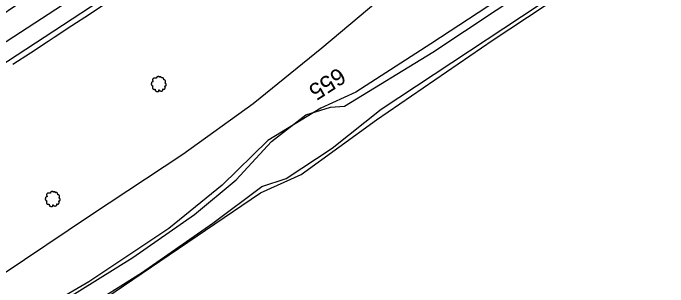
# Model space of a CAD drawing. Extents: x 1901471 to 1963503, y 756461 to 799997.
# Drawn here: x 1917064.3 to 1917375.5, y 765021.3 to 765151.6 of the extents above; entities that cross this region are included whole.
import ezdxf

# ---------------------------------------------------------------- set-up
doc = ezdxf.new("R2010")
doc.units = 0
for name, color, linetype in [('RD_DTM_BkLn1', 7, 'Continuous'), ('RD_EX_Road', 7, 'Continuous'), ('RD_EX_VEG', 7, 'Continuous'), ('RD_HC_Cl', 7, 'Continuous'), ('RD_HC_TX_Sta50', 7, 'Continuous')]:
    doc.layers.add(name, color=color, linetype=linetype)

# ---------------------------------------------------------------- blocks, each defined once
blk = doc.blocks.new('T2')
at = {"layer": 'RD_EX_VEG'}
for points in [[(0.05233333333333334, 7.213166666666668), (-0.24750000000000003, 7.238166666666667), (-0.5723333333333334, 7.138166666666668), (-0.8222500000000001, 7.038250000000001), (-1.0471666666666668, 6.963250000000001), (-1.2720833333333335, 6.863250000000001), (-1.5719166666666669, 6.688416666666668), (-1.7968333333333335, 6.488416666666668), (-1.9218333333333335, 6.2385833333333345), (-1.9718333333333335, 6.013666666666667), (-2.0217500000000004, 5.738833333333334), (-2.0217500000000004, 5.563833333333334), (-2.146666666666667, 5.538833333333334), (-2.296666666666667, 5.563833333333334), (-2.5465000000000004, 5.638833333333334), (-2.796416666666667, 5.638833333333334), (-3.0463333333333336, 5.638833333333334), (-3.3961666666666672, 5.613833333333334), (-3.7460000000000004, 5.613833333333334), (-4.020833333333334, 5.563833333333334), (-4.345750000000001, 5.513916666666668), (-4.720583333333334, 5.389000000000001), (-5.0704166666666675, 5.264000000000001), (-5.37025, 5.014083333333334), (-5.620166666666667, 4.539333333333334), (-5.745166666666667, 4.189500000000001), (-5.895083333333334, 3.9395833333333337), (-5.745166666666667, 3.489833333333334), (-5.570166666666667, 3.139916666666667), (-5.545250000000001, 2.9400000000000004), (-5.470250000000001, 2.5152500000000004), (-5.37025, 2.2903333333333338), (-5.245333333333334, 2.0903333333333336), (-5.320250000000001, 2.065416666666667), (-5.695166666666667, 2.015416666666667), (-5.995000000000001, 1.9155000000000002), (-6.419833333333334, 1.6905833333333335), (-6.644750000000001, 1.465666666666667), (-6.744750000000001, 1.1407500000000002), (-6.769666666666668, 0.7909166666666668), (-6.869583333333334, 0.5910833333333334), (-6.944583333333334, 0.3161666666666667), (-6.969583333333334, 0.2411666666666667), (-7.019583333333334, -0.08366666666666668), (-6.9195833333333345, -0.5335000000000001), (-6.894583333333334, -0.8833333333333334), (-6.769666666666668, -1.1082500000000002), (-6.619750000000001, -1.2830833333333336), (-6.444833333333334, -1.5330000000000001), (-6.045000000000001, -1.7579166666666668), (-5.7201666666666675, -1.8579166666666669), (-5.520250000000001, -1.8828333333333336), (-5.695166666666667, -2.382666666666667), (-5.745166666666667, -2.7325000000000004), (-5.870083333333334, -3.132333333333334), (-5.870083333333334, -3.2072500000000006), (-5.920000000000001, -3.682083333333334), (-5.770166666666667, -4.007000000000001), (-5.695166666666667, -4.38175), (-5.520250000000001, -4.606666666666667), (-5.245333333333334, -4.906583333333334), (-4.9205000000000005, -5.131416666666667), (-4.420666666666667, -5.256416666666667), (-4.020833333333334, -5.231416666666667), (-3.4460833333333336, -5.056500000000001), (-3.1962500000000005, -4.9815000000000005), (-3.2212500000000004, -5.156416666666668), (-3.1962500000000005, -5.531333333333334), (-3.1962500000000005, -5.956083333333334), (-3.0463333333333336, -6.280916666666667), (-2.946333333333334, -6.555833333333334), (-2.796416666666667, -6.805750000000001), (-2.4715000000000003, -7.030583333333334), (-2.07175, -7.1055833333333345), (-1.6469166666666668, -7.2555000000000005), (-1.1970833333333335, -7.330500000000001), (-0.6973333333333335, -7.355500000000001), (-0.09758333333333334, -7.205583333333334), (0.17725000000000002, -7.080583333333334), (0.27725000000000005, -6.905666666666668), (0.47716666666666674, -6.530833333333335), (0.4271666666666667, -6.3059166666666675), (0.4521666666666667, -5.706166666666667), (0.5520833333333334, -5.881166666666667), (0.7270833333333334, -6.231000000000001), (1.2268333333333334, -6.530833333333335), (1.626666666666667, -6.705750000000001), (2.101416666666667, -6.8557500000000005), (2.4013333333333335, -6.930666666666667), (2.8760833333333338, -6.8557500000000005), (3.2510000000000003, -6.780750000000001), (3.6257500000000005, -6.655750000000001), (3.9256666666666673, -6.380916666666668), (4.100583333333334, -6.106000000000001), (4.1505833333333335, -5.831166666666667), (4.2255, -5.456333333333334), (4.275500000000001, -5.281416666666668)], [(4.275500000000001, -5.281416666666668), (4.200583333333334, -5.106416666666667), (4.1505833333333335, -4.856583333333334), (4.2255, -4.881583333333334), (4.4004166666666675, -4.931583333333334), (4.675333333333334, -5.056500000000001), (4.900250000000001, -5.131416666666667), (5.225083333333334, -5.106416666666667), (5.500000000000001, -5.006500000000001), (5.949750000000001, -4.731583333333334), (6.224666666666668, -4.256833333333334), (6.499500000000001, -3.8570000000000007), (6.5745000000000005, -3.5321666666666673), (6.524500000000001, -3.3072500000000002), (6.499500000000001, -2.8075000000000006), (6.299583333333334, -2.5575833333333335), (6.249583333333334, -2.432666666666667), (6.1496666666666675, -2.0328333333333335), (6.224666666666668, -1.9828333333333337), (6.499500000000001, -1.9328333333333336), (6.874333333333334, -1.8079166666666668), (7.149250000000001, -1.6830000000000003), (7.374166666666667, -1.5080000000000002), (7.449083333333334, -1.2830833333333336), (7.424166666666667, -0.8833333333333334), (7.4740833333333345, -0.48350000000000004), (7.399166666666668, -0.3335), (7.299166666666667, -0.1836666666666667), (7.224166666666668, 0.016333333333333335), (7.074250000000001, 0.16616666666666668), (6.974333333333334, 0.3161666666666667), (6.874333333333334, 0.41608333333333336), (6.749416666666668, 0.5660833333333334), (6.5745000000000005, 0.6910000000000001), (6.424583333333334, 0.7410000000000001), (6.374583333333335, 0.8909166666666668), (6.524500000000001, 1.0908333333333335), (6.5745000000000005, 1.1907500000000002), (6.599416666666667, 1.4156666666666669), (6.824416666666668, 1.7655000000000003), (6.874333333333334, 2.1653333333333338), (6.824416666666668, 2.590166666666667), (6.774416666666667, 2.8650833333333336), (6.624416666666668, 3.139916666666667), (6.424583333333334, 3.3898333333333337), (6.299583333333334, 3.5647500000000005), (6.124666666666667, 3.689666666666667), (5.799833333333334, 3.814666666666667), (5.549916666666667, 3.864583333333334), (5.200083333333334, 3.864583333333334), (5.000166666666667, 3.9145833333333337), (5.025166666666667, 3.964583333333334), (5.025166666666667, 4.1145000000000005), (5.025166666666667, 4.389416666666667), (4.950166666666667, 4.839166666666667), (4.800250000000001, 5.339), (4.800250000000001, 5.364000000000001), (4.7002500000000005, 5.613833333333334), (4.475416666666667, 5.813750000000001), (4.3005, 5.913666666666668), (4.100583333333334, 6.038666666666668), (3.850666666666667, 6.063666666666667), (3.5508333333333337, 6.063666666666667), (3.2759166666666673, 6.013666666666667), (3.0760000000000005, 5.913666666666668), (2.9010833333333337, 5.788750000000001), (2.8260833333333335, 5.938666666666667), (2.726166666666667, 6.2385833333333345), (2.676166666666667, 6.3885000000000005), (2.52625, 6.563416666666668), (2.301416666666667, 6.7633333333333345), (1.8515000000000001, 6.888250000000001), (1.2268333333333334, 6.813333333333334), (0.9269166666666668, 6.613416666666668), (0.7770000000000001, 6.438500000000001), (0.7270833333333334, 6.563416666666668), (0.5270833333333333, 6.7633333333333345), (0.4271666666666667, 6.938250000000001), (0.25225000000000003, 7.063250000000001), (0.10233333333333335, 7.163166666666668), (0.0023333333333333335, 7.213166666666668)]]:
    blk.add_spline(points, degree=3, dxfattribs=at)

msp = doc.modelspace()

# ---------------------------------------------------------------- linework, layer by layer
at = {"layer": 'RD_DTM_BkLn1'}
msp.add_lwpolyline([(1917064.2452330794, 765127.2909912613), (1917072.611985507, 765132.764706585), (1917080.978737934, 765138.2384219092), (1917083.9062109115, 765140.1536397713), (1917092.2550507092, 765145.6552962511), (1917100.6038905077, 765151.156952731), (1917108.9527303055, 765156.6586092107)], dxfattribs=at)
at = {"layer": 'RD_EX_Road'}
for points in [[(1917920.7000000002, 765683.7800000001), (1917827.6100000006, 765623.6000000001), (1917724.2700000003, 765556.8600000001), (1917629.7400000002, 765496.06), (1917551.6200000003, 765445.1100000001), (1917440.4900000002, 765373.4500000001), (1917340.4300000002, 765309.3700000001), (1917237.9100000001, 765243.0400000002), (1917140.5200000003, 765180.4000000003), (1917052.7600000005, 765122.8900000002), (1916953.7200000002, 765057.9900000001), (1916861.0400000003, 764997.2000000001), (1916799.9200000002, 764957.2300000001), (1916779.9200000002, 764944.4200000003), (1916660.2300000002, 764865.2000000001), (1916531.4700000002, 764780.5000000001), (1915851.1300000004, 764323.2900000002)], [(1917892.4000000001, 765675.58), (1917788.2400000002, 765608.0100000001), (1917693.3100000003, 765546.6000000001), (1917618.2600000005, 765498.5200000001), (1917523.1200000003, 765436.9100000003), (1917422.6500000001, 765372.2200000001), (1917337.7700000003, 765317.7800000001), (1917248.1600000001, 765259.6500000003), (1917148.1000000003, 765194.9600000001), (1917050.9100000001, 765131.5000000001), (1916953.3100000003, 765067.83), (1916877.0400000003, 765017.6000000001), (1916799.9400000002, 764966.8600000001), (1916704.5100000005, 764904.0900000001), (1916609.3300000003, 764840.6700000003), (1916504.7900000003, 764770.9400000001), (1916395.9400000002, 764698.4100000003), (1916297.7200000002, 764632.7200000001), (1916137.4800000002, 764524.7600000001)], [(1917072.14, 765004.7600000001), (1917121.2500000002, 765035.2600000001), (1917150.6100000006, 765055.7700000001), (1917170.3600000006, 765072.3500000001), (1917187.0600000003, 765090.58), (1917203.5200000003, 765103.2300000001), (1917215.1600000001, 765106.7800000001), (1917221.7400000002, 765107.2800000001), (1917263.7600000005, 765133.1000000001), (1917324.0100000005, 765173.1000000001), (1917386.7900000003, 765216.2600000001), (1917417.9200000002, 765234.7400000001), (1917445.2600000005, 765251.4400000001), (1917489.8200000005, 765277.1400000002), (1917510.5700000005, 765294.6000000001), (1917530.5700000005, 765311.06), (1917541.4600000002, 765317.1300000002)], [(1917041.5100000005, 764977.3), (1917092.14, 765007.0400000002), (1917125.3000000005, 765028.05), (1917159.2200000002, 765051.5900000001), (1917182.5100000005, 765069.06), (1917194.1500000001, 765072.8600000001), (1917215.9200000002, 765087.2800000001), (1917239.2100000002, 765105.8900000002), (1917339.4500000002, 765172.3400000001), (1917386.7900000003, 765202.9700000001), (1917418.6800000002, 765223.9800000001), (1917436.1500000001, 765235.3700000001), (1917444.7600000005, 765239.55), (1917473.1100000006, 765255.2400000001), (1917505.0000000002, 765274.7300000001), (1917530.0600000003, 765293.7200000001), (1917535.89, 765296.5000000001), (1917538.4200000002, 765295.7400000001), (1917538.1600000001, 765293.4600000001), (1917536.9000000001, 765269.6700000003)]]:
    msp.add_lwpolyline(points, dxfattribs=at)
at = {"layer": 'RD_EX_VEG'}
for points in [[(1917059.14, 765027.1800000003), (1917101.1600000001, 765055.5300000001), (1917144.9500000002, 765084.5200000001), (1917178.3600000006, 765108.56), (1917211.0200000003, 765135.1400000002), (1917268.2300000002, 765183.3700000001), (1917308.2200000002, 765220.32), (1917351.0000000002, 765261.9700000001), (1917389.4800000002, 765294.7500000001), (1917437.0700000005, 765332.4600000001), (1917473.5200000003, 765359.55), (1917494.2800000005, 765375.3700000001), (1917526.4300000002, 765401.4400000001), (1917556.5500000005, 765424.2300000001), (1917567.6900000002, 765431.6900000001), (1917584.6500000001, 765423.8500000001), (1917610.9800000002, 765437.0100000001), (1917660.0800000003, 765464.6000000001), (1917701.8500000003, 765490.9300000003), (1917732.2300000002, 765512.7000000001), (1917775.0100000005, 765524.2200000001), (1917827.1600000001, 765552.06), (1917873.4800000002, 765575.4800000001)], [(1917558.8300000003, 765336.7700000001), (1917526.9300000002, 765323.3500000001), (1917509.4700000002, 765305.0000000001), (1917471.5000000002, 765277.6600000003), (1917430.2400000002, 765254.2400000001), (1917396.8200000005, 765229.1800000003), (1917353.2800000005, 765200.07), (1917321.1300000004, 765175.3900000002), (1917262.9100000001, 765136.9200000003), (1917227.2200000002, 765114.0100000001), (1917210.5100000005, 765106.4100000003), (1917185.4500000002, 765090.9700000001), (1917163.6800000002, 765069.7100000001), (1917138.3700000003, 765049.08), (1917100.4000000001, 765023.7600000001), (1917054.8300000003, 764997.1800000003)], [(1917028.5100000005, 764967.31), (1917103.9400000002, 765013.1300000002), (1917181.9100000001, 765066.1600000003), (1917201.1500000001, 765074.7700000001), (1917237.0900000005, 765100.8400000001), (1917292.5300000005, 765138.9400000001), (1917365.1800000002, 765187.0400000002), (1917436.0600000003, 765232.9800000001), (1917484.1500000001, 765259.05), (1917509.7200000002, 765276.2700000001), (1917532.0000000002, 765290.82), (1917537.8200000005, 765275.3800000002), (1917552.7500000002, 765267.5300000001), (1917562.8800000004, 765271.58), (1917569.7100000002, 765291.08), (1917579.3300000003, 765292.5900000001), (1917579.3300000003, 765269.31), (1917572.2500000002, 765237.9200000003), (1917571.64, 765234.2900000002)]]:
    msp.add_lwpolyline(points, dxfattribs=at)
at = {"layer": 'RD_HC_Cl'}
for centre, radius, start, end in [((1948618.927154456, 716714.6838111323), 57895.907900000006, 122.84589019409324, 124.00882459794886), ((1948627.813986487, 716698.9149995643), 57883.94070000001, 122.84637793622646, 124.00852866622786), ((1952673.9465588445, 710531.7599155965), 65204.77830000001, 122.85416067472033, 124.0171003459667)]:
    msp.add_arc(centre, radius, start, end, dxfattribs=at)

# ---------------------------------------------------------------- block references
at = {"layer": 'RD_EX_VEG', "xscale": 0.4921259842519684, "yscale": 0.4921259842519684}
for p in [(1917133.4400000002, 765117.9000000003), (1917083.0600000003, 765063.2200000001)]:
    msp.add_blockref('T2', p, dxfattribs=at)

# ---------------------------------------------------------------- texts
at = {"layer": 'RD_HC_TX_Sta50'}
msp.add_text('655', height=8.000000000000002, rotation=213.00834558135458, dxfattribs=at).set_placement((1917219.042533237, 765126.0856393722))

doc.saveas('drawing.dxf')
